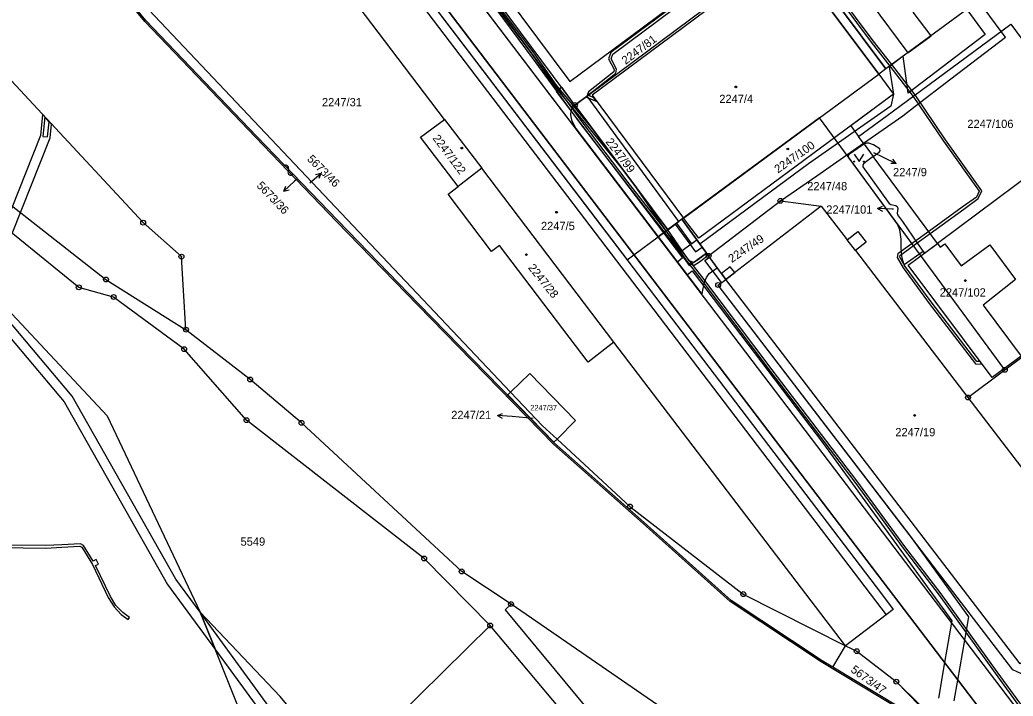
# Model space of a CAD drawing. Extents: x -644096 to -634268, y -1141430 to -1133463.
# Drawn here: x -638620.8 to -638416.5, y -1139296.4 to -1139157.3 of the extents above; entities that cross this region are included whole.
import ezdxf

# ---------------------------------------------------------------- set-up
doc = ezdxf.new("R2010")
doc.units = 0
for name, color, linetype in [('_CIVIL_CONSTRUCTION', 7, 'Continuous'), ('B_Hranice _3D', 7, 'Continuous'), ('M_Svah_Nasyp', 7, 'Continuous'), ('M_Svah_Zarez', 7, 'Continuous'), ('svrsek_osa_sjezdy', 7, 'Continuous'), ('svrsek_osa_terminal_VRT', 7, 'Continuous'), ('svrsek_osa_VRT', 7, 'Continuous'), ('svrsek_popisy_VRT', 7, 'Continuous'), ('terminal_VRT', 7, 'Continuous')]:
    doc.layers.add(name, color=color, linetype=linetype)

msp = doc.modelspace()

# ---------------------------------------------------------------- linework, layer by layer
at = {"layer": '_CIVIL_CONSTRUCTION'}
for centre, radius in [((-638506.65, -1139174.85), 0.5), ((-638506.65, -1139174.85), 0.0303), ((-638464.4, -1139194.54), 0.5), ((-638464.4, -1139194.54), 0.0303), ((-638595.44, -1139199.04), 0.5), ((-638595.44, -1139199.04), 0.0303), ((-638587.56, -1139206.02), 0.5), ((-638479.17, -1139205.85), 0.5), ((-638587.56, -1139206.02), 0.0303), ((-638479.17, -1139205.85), 0.0303), ((-638603.08, -1139210.74), 0.5), ((-638603.08, -1139210.74), 0.0303), ((-638477.19, -1139211.86), 0.5), ((-638608.67, -1139212.34), 0.5), ((-638608.67, -1139212.34), 0.0303), ((-638477.19, -1139211.86), 0.0303), ((-638601.5, -1139214.33), 0.5), ((-638601.5, -1139214.33), 0.0303), ((-638586.63, -1139221.05), 0.5), ((-638586.63, -1139221.05), 0.0303), ((-638586.99, -1139225.05), 0.5), ((-638586.99, -1139225.05), 0.0303), ((-638418.27, -1139229.31), 0.5), ((-638418.27, -1139229.31), 0.0303), ((-638573.42, -1139231.3), 0.5), ((-638573.42, -1139231.3), 0.0303), ((-638425.84, -1139234.99), 0.5), ((-638425.84, -1139234.99), 0.0303), ((-638574.19, -1139239.66), 0.5), ((-638574.19, -1139239.66), 0.0303), ((-638562.87, -1139240.2), 0.5), ((-638562.87, -1139240.2), 0.0303), ((-638495.33, -1139257.4), 0.5), ((-638495.33, -1139257.4), 0.0303), ((-638537.64, -1139268.08), 0.5), ((-638537.64, -1139268.08), 0.0303), ((-638529.93, -1139270.75), 0.5), ((-638529.93, -1139270.75), 0.0303), ((-638472.03, -1139275.41), 0.5), ((-638519.79, -1139277.46), 0.5), ((-638472.03, -1139275.41), 0.0303), ((-638519.79, -1139277.46), 0.0303), ((-638524.07, -1139281.88), 0.5), ((-638524.07, -1139281.88), 0.0303), ((-638448.71, -1139287.15), 0.5), ((-638448.71, -1139287.15), 0.0303), ((-638440.57, -1139293.41), 0.5), ((-638440.57, -1139293.41), 0.0303)]:
    msp.add_circle(centre, radius, dxfattribs=at)
at = {"layer": 'B_Hranice _3D'}
for points in [[(-638489.52, -1139201.95), (-638487.55, -1139200.49), (-638506.65, -1139174.85), (-638564.94, -1139096.58), (-638575.01, -1139083.06), (-638588.28, -1139065.25), (-638598.95, -1139074.57), (-638585.07, -1139091.5), (-638583.9, -1139092.56), (-638582.91, -1139093.46), (-638580.35, -1139096.45), (-638572.26, -1139106.45), (-638495.93, -1139206.7), (-638494.51, -1139205.65)], [(-638342.09, -1139247.21), (-638360.84, -1139262.89), (-638378.28, -1139275.67), (-638379.08, -1139276.26), (-638405.93, -1139295.94), (-638416.63, -1139290.97), (-638477.19, -1139211.86), (-638475.63, -1139210.7), (-638476.52, -1139209.48), (-638484.65, -1139198.35), (-638489.53, -1139201.95), (-638568.03, -1139098.72), (-638578.18, -1139085.72), (-638582.81, -1139089.6), (-638573.04, -1139102.53), (-638414.4, -1139310.82), (-638409.5, -1139307.18), (-638374.6, -1139281.17), (-638336.68, -1139253.3), (-638338.09, -1139252.05)], [(-638447.32, -1139182.7), (-638439.26, -1139177.06), (-638436.7, -1139175.09), (-638429.37, -1139169.5), (-638418.14, -1139160.92), (-638419.02, -1139159.73), (-638423.67, -1139153.42), (-638426.09, -1139155.2), (-638422.3, -1139160.32), (-638431.19, -1139167.12), (-638438.13, -1139172.43), (-638439.16, -1139164.83), (-638442.06, -1139166.97), (-638441.13, -1139172.6), (-638441.69, -1139175.09), (-638458.62, -1139186.95), (-638480.94, -1139203.43), (-638479.17, -1139205.85), (-638464.4, -1139194.54), (-638456.9, -1139189.41)], [(-638441.48, -1139166.54), (-638441.89, -1139166.84), (-638437.1, -1139173.07), (-638430.88, -1139182.28), (-638423.54, -1139192.56), (-638424.11, -1139193.77), (-638427, -1139195.86), (-638433.91, -1139200.87), (-638436.58, -1139202.8), (-638439.5, -1139204.92), (-638440.23, -1139205.45), (-638440.41, -1139206.2), (-638439.17, -1139208.33), (-638433.78, -1139215.65), (-638424.28, -1139228.05), (-638422.96, -1139228.12), (-638423.35, -1139227.6), (-638424.03, -1139227.56), (-638433.38, -1139215.35), (-638438.75, -1139208.05), (-638438.93, -1139207.73), (-638439.87, -1139206.12), (-638439.79, -1139205.75), (-638439.44, -1139205.5), (-638436.3, -1139203.22), (-638433.61, -1139201.27), (-638426.7, -1139196.26), (-638423.71, -1139194.09), (-638422.96, -1139192.5), (-638430.46, -1139182), (-638436.7, -1139172.77)], [(-638503.64, -1139172.98), (-638503.43, -1139172.45), (-638504.19, -1139173.02), (-638504.28, -1139173.26), (-638502.15, -1139174.13), (-638502.73, -1139173.36)], [(-638477.38, -1139208.31), (-638479.17, -1139205.85), (-638484.65, -1139198.35), (-638487.55, -1139200.49), (-638506.65, -1139174.85), (-638506.88, -1139175.03), (-638507.31, -1139175.56), (-638507.5, -1139176.04), (-638507.58, -1139176.89), (-638507.35, -1139177.89), (-638506.97, -1139178.82), (-638506.47, -1139179.67), (-638480.54, -1139213.76), (-638480.5, -1139213.62), (-638480.01, -1139211.26), (-638479.63, -1139210.31), (-638479.04, -1139209.52)], [(-638485.3, -1139198.83), (-638504.16, -1139173), (-638506.65, -1139174.85), (-638487.55, -1139200.49)], [(-638616.54, -1139181.12), (-638623.99, -1139199.94), (-638622.36, -1139201.25), (-638614.58, -1139181.6), (-638614.3, -1139178.77), (-638616.11, -1139176.82)], [(-638614.75, -1139178.28), (-638615.66, -1139177.3), (-638616.07, -1139181.3), (-638615.07, -1139181.4)], [(-638484.65, -1139198.35), (-638479.17, -1139205.85), (-638464.4, -1139194.54), (-638455.99, -1139195.65), (-638450.65, -1139202.57), (-638448.46, -1139200.84), (-638446.76, -1139203.04), (-638448.98, -1139204.79), (-638425.84, -1139234.99), (-638418.27, -1139229.31), (-638456.38, -1139177.52)], [(-638435.04, -1139204.95), (-638434.78, -1139205.31), (-638432.1, -1139203.32), (-638445.31, -1139185.43), (-638447.27, -1139186.86), (-638447.48, -1139187.14), (-638447.44, -1139187.58), (-638442.02, -1139195.1), (-638441.68, -1139195.32), (-638440.7, -1139195.53), (-638440.39, -1139195.7), (-638440.27, -1139196.11), (-638440.41, -1139197.09), (-638440.33, -1139197.46), (-638439.32, -1139198.77), (-638436.22, -1139203.33)], [(-638481.01, -1139207.11), (-638479.25, -1139205.74), (-638479.55, -1139205.33), (-638481.29, -1139206.69), (-638482.18, -1139207.24), (-638483.13, -1139206.87), (-638487.55, -1139200.49), (-638495.3, -1139190.08), (-638483.45, -1139207.29), (-638482.14, -1139207.8)], [(-638480.48, -1139204.05), (-638484.65, -1139198.35), (-638486.05, -1139199.38), (-638481.84, -1139205.04)], [(-638479.63, -1139205.22), (-638481.55, -1139202.59), (-638485.08, -1139205.21), (-638483.14, -1139207.84)], [(-638631.72, -1139207.9), (-638629.47, -1139214.75), (-638611.67, -1139235.87), (-638590.42, -1139273.41), (-638580.58, -1139286.87), (-638583.68, -1139279.1), (-638588.74, -1139272.33), (-638610.03, -1139234.73), (-638627.43, -1139214.06), (-638626.99, -1139212.95)], [(-638476.52, -1139209.48), (-638475.63, -1139210.7), (-638473.79, -1139209.29), (-638474.7, -1139208.09)], [(-638583.68, -1139279.1), (-638580.58, -1139286.87), (-638559.77, -1139315.34), (-638559.13, -1139316.11), (-638557.67, -1139314.75), (-638558.19, -1139314.12)]]:
    msp.add_lwpolyline(points, close=True, dxfattribs=at)
for points in [[(-638463.66, -1139137.86), (-638445.73, -1139161.94), (-638441.89, -1139166.84), (-638441.48, -1139166.54), (-638445.34, -1139161.63), (-638463.27, -1139137.55)], [(-638532.21, -1139142.17), (-638515.64, -1139164.22), (-638510.86, -1139171.04), (-638504.36, -1139178.88), (-638496.22, -1139188.85), (-638502.91, -1139179.87), (-638503.98, -1139178.56), (-638510.46, -1139170.74), (-638515.24, -1139163.92), (-638531.81, -1139141.87)], [(-638420.92, -1139151.39), (-638442.69, -1139167.43), (-638461.95, -1139141.57)], [(-638470.7, -1139142.78), (-638499.29, -1139164.06), (-638499.76, -1139165.39), (-638498.6, -1139167.53), (-638498.67, -1139168), (-638503.84, -1139172.14), (-638504.19, -1139173.02), (-638503.43, -1139172.45), (-638498.21, -1139168.27), (-638498.08, -1139167.45), (-638499.22, -1139165.35), (-638498.87, -1139164.37), (-638470.4, -1139143.17)], [(-638463.15, -1139143.06), (-638444.17, -1139168.52), (-638441.13, -1139172.6), (-638449.95, -1139179.13), (-638448.32, -1139181.35), (-638441.45, -1139176.28), (-638417.02, -1139158.25), (-638408.55, -1139169.72), (-638400.91, -1139180.07), (-638393.46, -1139174.52), (-638393.16, -1139174.3), (-638392.64, -1139173.92), (-638397.12, -1139168.06), (-638396.79, -1139167.18), (-638406.93, -1139153.68)], [(-638527, -1139149.44), (-638515.42, -1139165.15), (-638505.59, -1139178.63), (-638496.28, -1139190.79), (-638480.98, -1139210.4), (-638466.49, -1139229.6), (-638449.12, -1139252.41), (-638439.19, -1139265.95), (-638431.77, -1139275.66), (-638420.25, -1139291.67), (-638413.23, -1139301.32)], [(-638412.93, -1139300.86), (-638419.85, -1139291.37), (-638431.37, -1139275.36), (-638438.79, -1139265.65), (-638448.72, -1139252.11), (-638466.09, -1139229.3), (-638480.58, -1139210.1), (-638495.88, -1139190.49), (-638505.19, -1139178.33), (-638515.02, -1139164.85), (-638526.64, -1139149.08)], [(-638445.96, -1139153.7), (-638438.17, -1139164.1), (-638433.42, -1139160.6), (-638437.07, -1139155.76)], [(-638428.65, -1139297.36), (-638427.91, -1139293.09), (-638426.48, -1139284.85), (-638425.65, -1139280.07), (-638437.8, -1139263.31), (-638477.19, -1139211.86), (-638476.54, -1139211.37), (-638479.97, -1139206.85), (-638478.98, -1139206.11), (-638479.17, -1139205.85), (-638481.54, -1139202.6), (-638482.61, -1139203.4), (-638485.72, -1139199.14), (-638487.55, -1139200.49), (-638506.65, -1139174.85), (-638509.37, -1139171.2), (-638510.48, -1139172.05), (-638484.54, -1139206.28), (-638485.57, -1139207.15), (-638483.57, -1139209.78), (-638482.53, -1139208.92), (-638455.51, -1139244.54), (-638429.16, -1139280.92), (-638429.22, -1139281.25), (-638430.65, -1139289.5), (-638431.91, -1139296.8)], [(-638624.75, -1139265.85), (-638615.41, -1139265.95), (-638612.16, -1139265.77), (-638608.44, -1139265.57), (-638608.04, -1139265.78), (-638605.87, -1139269.34), (-638602.6, -1139276.12), (-638601.42, -1139278.05), (-638599.92, -1139279.6), (-638598.53, -1139280.65), (-638598.23, -1139280.25), (-638599.58, -1139279.22), (-638601.02, -1139277.75), (-638602.16, -1139275.88), (-638605.22, -1139269.54), (-638604.63, -1139269.24), (-638605.1, -1139268.32), (-638605.72, -1139268.63), (-638607.68, -1139265.4), (-638608.34, -1139265.07), (-638612.18, -1139265.27), (-638615.43, -1139265.45), (-638624.73, -1139265.35)]]:
    msp.add_lwpolyline(points, dxfattribs=at)
at = {"layer": 'M_Svah_Nasyp'}
msp.add_line((-638448.98, -1139204.79), (-638450.65, -1139202.57), dxfattribs=at)
at = {"layer": 'M_Svah_Zarez'}
msp.add_line((-638565.55, -1139188), (-638565.63, -1139188.5), dxfattribs=at)
for centre in [(-638473.56, -1139171.12), (-638529.92, -1139183.71), (-638462.88, -1139183.89), (-638510.42, -1139196.89), (-638516.64, -1139205.62), (-638426.37, -1139210.94), (-638436.79, -1139238.68)]:
    msp.add_circle(centre, 0.175, dxfattribs=at)
for centre, start, end in [((-638566.11, -1139187.83), 343.2914, 135.2189), ((-638565.07, -1139188.67), 163.2914, 315.2189)]:
    msp.add_arc(centre, 0.588, start, end, dxfattribs=at)
at = {"layer": 'svrsek_osa_sjezdy'}
msp.add_lwpolyline([(-638449.23, -1139184.97), (-638448.23, -1139186.47), (-638447.23, -1139184.97)], dxfattribs=at)
for centre in [(-638449.23, -1139186.47), (-638447.23, -1139186.47)]:
    msp.add_circle(centre, 0.1, dxfattribs=at)
at = {"layer": 'svrsek_osa_terminal_VRT'}
msp.add_arc((-642050.26, -1145189.6), 8802.25, 41.413152, 75.317049, dxfattribs=at)
at = {"layer": 'svrsek_popisy_VRT'}
for p, q in [((-638445.26, -1139184.62), (-638443.28, -1139185.57)), ((-638443.28, -1139185.57), (-638440.58, -1139186.89)), ((-638440.58, -1139186.89), (-638441.7, -1139186.9)), ((-638440.58, -1139186.89), (-638441.26, -1139186)), ((-638561.16, -1139190.88), (-638558.9, -1139188.91)), ((-638558.9, -1139188.91), (-638559.98, -1139189.19)), ((-638558.9, -1139188.91), (-638559.32, -1139189.95)), ((-638564.31, -1139190.54), (-638566.51, -1139192.59)), ((-638563.83, -1139190.1), (-638564.31, -1139190.54)), ((-638566.51, -1139192.59), (-638566.11, -1139191.54)), ((-638566.51, -1139192.59), (-638565.43, -1139192.27)), ((-638444.41, -1139196.14), (-638443.39, -1139195.67)), ((-638441.41, -1139196.24), (-638444.41, -1139196.14)), ((-638444.41, -1139196.14), (-638443.43, -1139196.67)), ((-638441.14, -1139196.25), (-638441.41, -1139196.24)), ((-638522.57, -1139238.66), (-638521.53, -1139238.25)), ((-638519.58, -1139238.92), (-638522.57, -1139238.66)), ((-638522.57, -1139238.66), (-638521.62, -1139239.25)), ((-638515.21, -1139239.33), (-638519.58, -1139238.92))]:
    msp.add_line(p, q, dxfattribs=at)
at = {"layer": 'terminal_VRT'}
for p, q in [((-638533.44, -1139177.84), (-638579.64, -1139117.07)), ((-638607.89, -1139140.83), (-638519.87, -1139233.9)), ((-638506.65, -1139174.85), (-638463.45, -1139142.68)), ((-638442.69, -1139167.43), (-638444.17, -1139168.52)), ((-638533.44, -1139177.84), (-638525.81, -1139187.87)), ((-638400.91, -1139180.07), (-638432.1, -1139203.32)), ((-638447.75, -1139183.15), (-638447.18, -1139182.9)), ((-638446.73, -1139182.7), (-638447.18, -1139182.9)), ((-638447.18, -1139182.9), (-638445.31, -1139185.43)), ((-638445.31, -1139185.43), (-638444.07, -1139184.53)), ((-638445.31, -1139185.43), (-638447.27, -1139186.86)), ((-638432.1, -1139203.32), (-638445.31, -1139185.43)), ((-638525.81, -1139187.87), (-638530.69, -1139191.62)), ((-638498.63, -1139223.58), (-638525.81, -1139187.87)), ((-638455.99, -1139195.65), (-638475.63, -1139210.7)), ((-638484.3, -1139198.09), (-638484.65, -1139198.35)), ((-638479.17, -1139205.85), (-638484.65, -1139198.35)), ((-638438.11, -1139207.79), (-638432.1, -1139203.32)), ((-638475.63, -1139210.7), (-638479.17, -1139205.85)), ((-638422.74, -1139215.99), (-638414.91, -1139226.46)), ((-638450.99, -1139286.02), (-638498.63, -1139223.58)), ((-638583.68, -1139279.1), (-638566.28, -1139322.73)), ((-638519.79, -1139277.46), (-638520.97, -1139278.68)), ((-638520.97, -1139278.68), (-638457.29, -1139355.32)), ((-638441.21, -1139278.57), (-638442.64, -1139279.66)), ((-638442.64, -1139279.66), (-638450.99, -1139286.02)), ((-638554.52, -1139311.82), (-638524.07, -1139281.88)), ((-638491.17, -1139320.95), (-638524.07, -1139281.88)), ((-638453.64, -1139290.42), (-638450.99, -1139286.02))]:
    msp.add_line(p, q, dxfattribs=at)
for points in [[(-638586.63, -1139221.05), (-638587.56, -1139206.02), (-638595.44, -1139199.04), (-638637.04, -1139154.31), (-638652.32, -1139135.71), (-638663.7, -1139121.77), (-638685.94, -1139091.12), (-638709.93, -1139056.39), (-638744.66, -1139008.98), (-638765.31, -1138987.3)], [(-638427.44, -1139312.42), (-638428.31, -1139308.26), (-638435.49, -1139301.72), (-638456, -1139289.35), (-638474.73, -1139276.9), (-638492.61, -1139260.92), (-638511.07, -1139244.58), (-638538.97, -1139216.02), (-638555.65, -1139198.8), (-638572.33, -1139181.45), (-638595.11, -1139157.69), (-638600.22, -1139151.41), (-638610.34, -1139138.76), (-638620.48, -1139126.62), (-638646.2, -1139096), (-638652.56, -1139086.83)], [(-638506.65, -1139174.85), (-638564.94, -1139096.58), (-638567.32, -1139093.39)], [(-638223.64, -1139551.58), (-638568.03, -1139098.72), (-638573.04, -1139102.53), (-638567.16, -1139110.26), (-638411.32, -1139314.87)], [(-638559.67, -1139097.75), (-638560.87, -1139098.65), (-638507.73, -1139170.03), (-638466.21, -1139139.16)], [(-638572.26, -1139106.45), (-638443.63, -1139275.39), (-638441.21, -1139278.57)], [(-638579.64, -1139117.07), (-638571.27, -1139110.7), (-638442.64, -1139279.66)], [(-638453.64, -1139290.42), (-638455.83, -1139289.1), (-638474.52, -1139276.7), (-638492.4, -1139260.71), (-638510.84, -1139244.38), (-638538.77, -1139215.78), (-638555.43, -1139198.61), (-638572.14, -1139181.25), (-638594.88, -1139157.49), (-638599.98, -1139151.24), (-638610.1, -1139138.57)], [(-638463.45, -1139142.68), (-638461.95, -1139141.57), (-638442.69, -1139167.43)], [(-638444.17, -1139168.52), (-638463.15, -1139143.06), (-638503.13, -1139172.82), (-638484.3, -1139198.09)], [(-638420.56, -1139151.16), (-638420.92, -1139151.39), (-638442.69, -1139167.43)], [(-638447.18, -1139182.9), (-638448.32, -1139181.35), (-638441.45, -1139176.28), (-638417.02, -1139158.25), (-638408.55, -1139169.72), (-638400.91, -1139180.07)], [(-638444.17, -1139168.52), (-638441.13, -1139172.6), (-638481.19, -1139202.26), (-638484.3, -1139198.09)], [(-638484.3, -1139198.09), (-638456.38, -1139177.52), (-638444.17, -1139168.52)], [(-638484.65, -1139198.35), (-638487.55, -1139200.49), (-638506.65, -1139174.85)], [(-638530.69, -1139191.62), (-638538.41, -1139181.48), (-638533.44, -1139177.84)], [(-638447.27, -1139186.86), (-638447.48, -1139187.14), (-638447.44, -1139187.58), (-638442.02, -1139195.1), (-638441.68, -1139195.32), (-638440.7, -1139195.53), (-638440.39, -1139195.7), (-638440.27, -1139196.11), (-638440.41, -1139197.09), (-638440.33, -1139197.46), (-638439.32, -1139198.77), (-638436.22, -1139203.33), (-638435.04, -1139204.95), (-638438.93, -1139207.73), (-638439.36, -1139206.35), (-638439.55, -1139204.39), (-638439.55, -1139202.45), (-638439.84, -1139200.5), (-638440.33, -1139199.37), (-638450.32, -1139185.63), (-638450.4, -1139185.23), (-638450.18, -1139184.92), (-638447.75, -1139183.15)], [(-638444.07, -1139184.53), (-638443.9, -1139184.27), (-638443.96, -1139183.85), (-638445.29, -1139183.06), (-638446.23, -1139182.72), (-638446.73, -1139182.7)], [(-638630.54, -1139189.31), (-638603.08, -1139210.74), (-638586.63, -1139221.05)], [(-638498.63, -1139223.58), (-638503.96, -1139227.69), (-638522.16, -1139203.72), (-638523.78, -1139204.97), (-638532.73, -1139193.19), (-638530.69, -1139191.62)], [(-638479.17, -1139205.85), (-638464.4, -1139194.54), (-638455.99, -1139195.65)], [(-638455.99, -1139195.65), (-638450.65, -1139202.57), (-638448.46, -1139200.84), (-638446.76, -1139203.04), (-638448.98, -1139204.79), (-638425.84, -1139234.99)], [(-638524.07, -1139281.88), (-638537.64, -1139268.08), (-638574.19, -1139239.66), (-638586.99, -1139225.05), (-638601.5, -1139214.33), (-638608.67, -1139212.34), (-638624.92, -1139199.18)], [(-638432.1, -1139203.32), (-638431.54, -1139204.08), (-638430.6, -1139203.38), (-638427.23, -1139207.94), (-638421.31, -1139203.57), (-638416.03, -1139210.71), (-638422.74, -1139215.99)], [(-638633.27, -1139206.24), (-638602.85, -1139238.77), (-638583.68, -1139279.1)], [(-638414.91, -1139226.46), (-638420.88, -1139230.91), (-638438.11, -1139207.79)], [(-638378.17, -1139275.59), (-638405.93, -1139295.94), (-638416.63, -1139290.97), (-638477.19, -1139211.86), (-638475.63, -1139210.7)], [(-638425.84, -1139234.99), (-638395.44, -1139274.68), (-638415.07, -1139289.73), (-638475.63, -1139210.7)], [(-638519.79, -1139277.46), (-638529.93, -1139270.75), (-638562.87, -1139240.2), (-638573.42, -1139231.3), (-638586.63, -1139221.05)], [(-638425.84, -1139234.99), (-638418.27, -1139229.31), (-638414.75, -1139226.67)], [(-638510.33, -1139243.57), (-638506.51, -1139239.72), (-638515.9, -1139230.05), (-638519.87, -1139233.9)], [(-638519.87, -1139233.9), (-638520.43, -1139234.44), (-638510.96, -1139244.2), (-638510.33, -1139243.57)], [(-638510.33, -1139243.57), (-638513.34, -1139240.8), (-638519.87, -1139233.9)], [(-638510.33, -1139243.57), (-638495.33, -1139257.4), (-638472.03, -1139275.41), (-638450.99, -1139286.02)], [(-638554.52, -1139311.82), (-638567.24, -1139296.47), (-638583.68, -1139279.1)], [(-638449.79, -1139347.97), (-638467.16, -1139312.16), (-638485.62, -1139301), (-638519.79, -1139277.46)], [(-638450.99, -1139286.02), (-638448.71, -1139287.15), (-638440.57, -1139293.41)], [(-638427.27, -1139311.78), (-638428.03, -1139308.12), (-638435.34, -1139301.45), (-638453.64, -1139290.42)], [(-638440.57, -1139293.41), (-638426.13, -1139308.28), (-638426.79, -1139309.98), (-638427.27, -1139311.78)], [(-638440.57, -1139293.41), (-638421.01, -1139312.73), (-638420.25, -1139318.12)]]:
    msp.add_lwpolyline(points, dxfattribs=at)

# ---------------------------------------------------------------- texts
at = {"layer": 'svrsek_osa_VRT'}
for s, rotation, p in [('2247/81', 37, (-638496.23, -1139166.61)), ('2247/122', 307, (-638536, -1139181.72)), ('2247/99', 307, (-638500.44, -1139182.43)), ('2247/100', 35, (-638464.91, -1139188.95)), ('5673/46', 315, (-638561.84, -1139186.1)), ('5673/36', 314, (-638572.22, -1139191.55)), ('2247/49', 34, (-638474.39, -1139207.35)), ('2247/28', 309, (-638516.38, -1139208.35)), ('5673/47', 324, (-638450.08, -1139291.28))]:
    msp.add_text(s, height=1.7, rotation=rotation, dxfattribs=at).set_placement(p)
for s, height, p in [('2247/4', 1.7, (-638476.97, -1139174.44)), ('2247/31', 1.7, (-638558.67, -1139175.12)), ('2247/106', 1.7, (-638425.96, -1139179.58)), ('2247/9', 1.7, (-638441.24, -1139189.5)), ('2247/48', 1.7, (-638458.88, -1139192.39)), ('2247/101', 1.7, (-638454.97, -1139197.19)), ('2247/5', 1.7, (-638513.63, -1139200.57)), ('2247/102', 1.7, (-638431.65, -1139214.23)), ('2247/21', 1.7, (-638532.08, -1139239.43)), ('2247/37', 1.139, (-638515.83, -1139237.65)), ('2247/19', 1.7, (-638440.77, -1139242.96)), ('5549', 1.7, (-638575.4, -1139265.46))]:
    msp.add_text(s, height=height, dxfattribs=at).set_placement(p)

doc.saveas('drawing.dxf')
